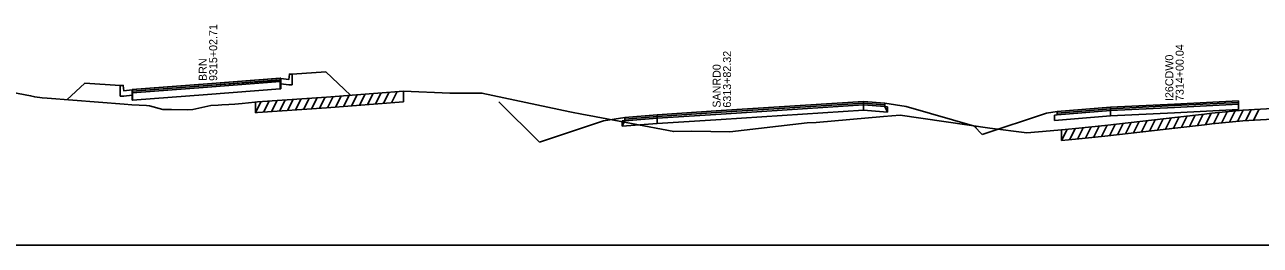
# Model space of a CAD drawing. Extents: x 1017 to 19997, y -1947 to 50737.
# Drawn here: x 12307.2 to 12538.7, y 14000 to 14041.4 of the extents above; entities that cross this region are included whole.
import ezdxf

# ---------------------------------------------------------------- set-up
doc = ezdxf.new("R2010")
doc.units = 0
for name, color, linetype in [('RD_GPK_XS_Cell', 7, 'Continuous'), ('RD_XS_Base', 7, 'Continuous'), ('RD_XS_CurbBase', 7, 'Continuous'), ('RD_XS_ExGround', 7, 'Continuous'), ('RD_XS_ExPaveRet', 7, 'Continuous'), ('RD_XS_Greenside', 7, 'Continuous'), ('RD_XS_Pave', 7, 'Continuous'), ('RD_XS_PaveOvlay', 7, 'Continuous'), ('RD_XS_TieSlope', 7, 'Continuous'), ('RD_XS_TX_Notes', 7, 'Continuous')]:
    doc.layers.add(name, color=color, linetype=linetype)

msp = doc.modelspace()

# ---------------------------------------------------------------- linework, layer by layer
at = {"layer": 'RD_GPK_XS_Cell'}
msp.add_line((12000, 14000), (12600, 14000), dxfattribs=at)
at = {"layer": 'RD_XS_Base'}
for points in [[(12327.31, 14028.89), (12341.46, 14029.95), (12355.2, 14031)], [(12355.1, 14030.69), (12355.1, 14029.36)], [(12355.2, 14031), (12355.2, 14030.68)], [(12355.2, 14030.68), (12355.2, 14029.35)], [(12327.31, 14028.57), (12327.31, 14028.89)], [(12327.31, 14027.24), (12327.31, 14028.57)], [(12355.1, 14029.36), (12341.46, 14028.3), (12327.42, 14027.24)], [(12327.42, 14027.24), (12327.42, 14028.58)], [(12355.2, 14029.35), (12355.1, 14029.36)], [(12327.42, 14027.24), (12327.31, 14027.24)], [(12425.69, 14023.85), (12437.72, 14024.62), (12464.36, 14026.35)], [(12464.36, 14026.35), (12464.36, 14025.35)], [(12468.87, 14024.99), (12468.37, 14026.03), (12464.36, 14026.35)], [(12464.36, 14026.35), (12468.37, 14026.03), (12468.87, 14025.99)], [(12468.87, 14025.99), (12468.87, 14024.99)], [(12510.65, 14025.27), (12522.66, 14025.87), (12534.66, 14026.46)], [(12534.66, 14026.46), (12534.66, 14025.46)], [(12419.18, 14022.32), (12419.68, 14023.36), (12425.69, 14023.85)], [(12419.18, 14023.32), (12419.68, 14023.36), (12425.69, 14023.85)], [(12464.36, 14025.35), (12437.72, 14023.62), (12425.69, 14022.85)], [(12425.69, 14023.85), (12425.69, 14022.85)], [(12464.36, 14025.35), (12468.87, 14024.99)], [(12500.15, 14024.43), (12500.65, 14024.47), (12510.65, 14025.27)], [(12500.15, 14023.43), (12500.15, 14024.43)], [(12510.65, 14024.27), (12500.15, 14023.43)], [(12534.66, 14025.46), (12522.66, 14024.87), (12510.65, 14024.27)], [(12510.65, 14024.27), (12510.65, 14025.27)], [(12419.18, 14022.32), (12419.18, 14023.32)], [(12425.69, 14022.85), (12419.18, 14022.32)]]:
    msp.add_lwpolyline(points, dxfattribs=at)
at = {"layer": 'RD_XS_CurbBase'}
for points in [[(12355.2, 14031.28), (12356.7, 14031.11), (12356.79, 14032.11), (12357.31, 14032.11)], [(12355.2, 14030.28), (12355.2, 14031.28)], [(12357.31, 14032.11), (12357.31, 14030.11)], [(12327.31, 14029.16), (12325.75, 14029), (12325.66, 14030), (12325.11, 14030)], [(12325.11, 14030), (12325.11, 14028)], [(12327.31, 14028.16), (12327.31, 14029.16)], [(12357.31, 14030.11), (12356.7, 14030.11), (12355.2, 14030.28)], [(12325.11, 14028), (12325.75, 14028), (12327.31, 14028.16)]]:
    msp.add_lwpolyline(points, dxfattribs=at)
at = {"layer": 'RD_XS_ExGround'}
msp.add_lwpolyline([(12303.38, 14028.98), (12308.31, 14028.06), (12309.09, 14027.83), (12310.45, 14027.65), (12311.39, 14027.57), (12325.85, 14026.45), (12327.3, 14026.36), (12330.03, 14026.19), (12330.6, 14026.15), (12333.09, 14025.47), (12333.89, 14025.45), (12334.68, 14025.46), (12337.74, 14025.43), (12338.7, 14025.47), (12342.11, 14026.2), (12343.45, 14026.28), (12344.14, 14026.35), (12345.43, 14026.42), (12346.55, 14026.5), (12347.97, 14026.62), (12350.34, 14026.86), (12350.45, 14026.86), (12350.81, 14026.88), (12363.77, 14027.79), (12378.2, 14028.93), (12386.84, 14028.55), (12392.88, 14028.54), (12409.36, 14025.04), (12411.91, 14024.55), (12412.95, 14024.35), (12428.81, 14021.34), (12432.19, 14021.41), (12439.36, 14021.28), (12453.84, 14022.95), (12455.5, 14023), (12468.1, 14024.18), (12471.25, 14024.43), (12488.04, 14021.95), (12495.01, 14021.11), (12499.37, 14021.47), (12501.48, 14021.63), (12504.11, 14021.88), (12509.62, 14022.46), (12523.27, 14024.05), (12528.3, 14024.62), (12529.68, 14024.75), (12535.48, 14025.34), (12542.07, 14025.72)], dxfattribs=at)
at = {"layer": 'RD_XS_ExPaveRet'}
for p, q in [((12368.45, 14026.16), (12369.49, 14028.24)), ((12369.95, 14026.28), (12370.99, 14028.36)), ((12371.45, 14026.4), (12372.49, 14028.48)), ((12372.95, 14026.51), (12373.99, 14028.6)), ((12374.45, 14026.63), (12375.49, 14028.72)), ((12375.95, 14026.75), (12376.99, 14028.83)), ((12378.2, 14028.93), (12378.2, 14026.93)), ((12350.45, 14024.86), (12351.48, 14026.93)), ((12350.45, 14024.86), (12350.45, 14026.86)), ((12351.95, 14024.96), (12352.99, 14027.03)), ((12353.45, 14025.07), (12354.49, 14027.14)), ((12354.95, 14025.17), (12355.99, 14027.24)), ((12356.45, 14025.28), (12357.49, 14027.35)), ((12357.95, 14025.38), (12358.99, 14027.45)), ((12359.45, 14025.49), (12360.49, 14027.56)), ((12360.95, 14025.59), (12361.99, 14027.66)), ((12362.45, 14025.7), (12363.49, 14027.77)), ((12363.77, 14025.79), (12378.2, 14026.93)), ((12363.95, 14025.8), (12364.99, 14027.88)), ((12365.45, 14025.92), (12366.49, 14028)), ((12366.95, 14026.04), (12367.99, 14028.12)), ((12350.45, 14024.86), (12350.81, 14024.88)), ((12350.81, 14024.88), (12363.77, 14025.79)), ((12517.98, 14021.43), (12519.04, 14023.56)), ((12519.48, 14021.61), (12520.54, 14023.73)), ((12520.98, 14021.78), (12522.04, 14023.91)), ((12522.48, 14021.96), (12523.54, 14024.08)), ((12523.98, 14022.13), (12525.04, 14024.25)), ((12525.48, 14022.3), (12526.54, 14024.42)), ((12526.98, 14022.47), (12528.04, 14024.59)), ((12528.48, 14022.64), (12529.53, 14024.73)), ((12529.98, 14022.78), (12531.03, 14024.88)), ((12531.48, 14022.93), (12532.53, 14025.04)), ((12532.98, 14023.08), (12534.03, 14025.19)), ((12534.48, 14023.24), (12535.53, 14025.34)), ((12535.48, 14023.34), (12542.07, 14023.72)), ((12535.98, 14023.37), (12537.01, 14025.43)), ((12537.48, 14023.45), (12538.51, 14025.51)), ((12501.48, 14019.63), (12502.53, 14021.73)), ((12501.48, 14019.63), (12501.48, 14021.63)), ((12502.98, 14019.78), (12504.03, 14021.87)), ((12504.48, 14019.92), (12505.54, 14022.03)), ((12505.98, 14020.08), (12507.04, 14022.19)), ((12507.48, 14020.23), (12508.54, 14022.35)), ((12508.98, 14020.39), (12510.04, 14022.51)), ((12509.62, 14020.46), (12523.27, 14022.05)), ((12510.48, 14020.56), (12511.54, 14022.68)), ((12511.98, 14020.73), (12513.04, 14022.86)), ((12513.48, 14020.91), (12514.54, 14023.03)), ((12514.98, 14021.08), (12516.04, 14023.21)), ((12516.48, 14021.26), (12517.54, 14023.38)), ((12523.27, 14022.05), (12528.3, 14022.62)), ((12528.3, 14022.62), (12529.68, 14022.75)), ((12529.68, 14022.75), (12535.48, 14023.34)), ((12501.48, 14019.63), (12504.11, 14019.88)), ((12504.11, 14019.88), (12509.62, 14020.46))]:
    msp.add_line(p, q, dxfattribs=at)
at = {"layer": 'RD_XS_Greenside'}
for points in [[(12357.31, 14032.11), (12363.65, 14032.52)], [(12325.11, 14030), (12318.5, 14030.4)], [(12468.37, 14026.67), (12472.39, 14026.03)], [(12472.39, 14026.03), (12485.59, 14022.22)], [(12419.68, 14023.99), (12415.67, 14023.35)], [(12498.64, 14024.79), (12486.64, 14020.79)], [(12500.65, 14025.11), (12498.64, 14024.79)], [(12415.67, 14023.35), (12403.64, 14019.34)]]:
    msp.add_lwpolyline(points, dxfattribs=at)
at = {"layer": 'RD_XS_Pave'}
for points in [[(12327.42, 14028.89), (12341.46, 14029.95), (12355.1, 14031.01)], [(12355.1, 14030.69), (12341.46, 14029.63), (12327.42, 14028.58)], [(12355.1, 14031.01), (12355.1, 14030.69)], [(12355.1, 14031.01), (12355.2, 14031)], [(12355.2, 14030.68), (12355.1, 14030.69)], [(12327.31, 14028.89), (12327.42, 14028.89)], [(12327.42, 14028.58), (12327.31, 14028.57)], [(12327.42, 14028.58), (12327.42, 14028.89)], [(12464.36, 14026.67), (12437.72, 14024.94), (12425.69, 14024.16)], [(12425.69, 14023.85), (12437.72, 14024.62), (12464.36, 14026.35)], [(12464.36, 14026.35), (12464.36, 14026.67)], [(12464.36, 14026.67), (12468.37, 14026.35)], [(12468.37, 14026.03), (12464.36, 14026.35)], [(12468.37, 14026.35), (12468.37, 14026.03)], [(12534.66, 14026.78), (12522.66, 14026.19), (12510.65, 14025.59)], [(12510.65, 14025.27), (12522.66, 14025.87), (12534.66, 14026.46)], [(12534.66, 14026.46), (12534.66, 14026.78)], [(12425.69, 14024.16), (12419.68, 14023.68)], [(12419.68, 14023.36), (12425.69, 14023.85)], [(12419.68, 14023.68), (12419.68, 14023.36)], [(12425.69, 14024.16), (12425.69, 14023.85)], [(12500.65, 14024.79), (12510.65, 14025.59)], [(12510.65, 14025.27), (12500.65, 14024.47)], [(12500.65, 14024.47), (12500.65, 14024.79)], [(12510.65, 14025.59), (12510.65, 14025.27)]]:
    msp.add_lwpolyline(points, dxfattribs=at)
at = {"layer": 'RD_XS_PaveOvlay'}
for points in [[(12327.31, 14029.21), (12341.46, 14030.27), (12355.2, 14031.32)], [(12327.42, 14029.21), (12341.46, 14030.27), (12355.1, 14031.32)], [(12355.1, 14031.32), (12355.1, 14031.01)], [(12355.1, 14031.32), (12355.2, 14031.32)], [(12355.2, 14031.32), (12355.2, 14031)], [(12355.2, 14031.32), (12355.2, 14031.28), (12355.2, 14031)], [(12327.31, 14028.89), (12327.31, 14029.21)], [(12327.31, 14028.89), (12327.31, 14029.16), (12327.31, 14029.21)], [(12327.31, 14029.21), (12327.42, 14029.21)], [(12327.42, 14028.89), (12327.42, 14029.21)], [(12425.69, 14024.48), (12437.72, 14025.26), (12464.36, 14026.98)], [(12464.36, 14026.67), (12437.72, 14024.94), (12425.69, 14024.16)], [(12464.36, 14026.98), (12464.36, 14026.67)], [(12464.36, 14026.98), (12468.37, 14026.67)], [(12468.37, 14026.35), (12464.36, 14026.67)], [(12468.37, 14026.67), (12468.37, 14026.35)], [(12510.65, 14025.91), (12500.65, 14025.11)], [(12510.65, 14025.91), (12522.66, 14026.5), (12534.66, 14027.1)], [(12534.66, 14026.78), (12522.66, 14026.19), (12510.65, 14025.59)], [(12510.65, 14025.59), (12510.65, 14025.91)], [(12534.66, 14027.1), (12534.66, 14026.78)], [(12425.69, 14024.48), (12419.68, 14023.99)], [(12419.68, 14023.68), (12425.69, 14024.16)], [(12419.68, 14023.99), (12419.68, 14023.68)], [(12425.69, 14024.16), (12425.69, 14024.48)], [(12500.65, 14024.79), (12510.65, 14025.59)], [(12500.65, 14025.11), (12500.65, 14024.79)]]:
    msp.add_lwpolyline(points, dxfattribs=at)
at = {"layer": 'RD_XS_TieSlope'}
for points in [[(12363.65, 14032.52), (12368.25, 14028.17)], [(12318.5, 14030.4), (12315.08, 14027.29)], [(12403.64, 14019.34), (12396.05, 14026.9)], [(12486.64, 14020.79), (12485.09, 14022.34)]]:
    msp.add_lwpolyline(points, dxfattribs=at)

# ---------------------------------------------------------------- texts
at = {"layer": 'RD_XS_TX_Notes'}
for s, p in [(' 9315+02.71', (12343.27, 14030.26)), (' 7314+00.04', (12524.38, 14026.5)), (' 6313+82.32', (12439.56, 14025.26)), (' I26CDW0', (12522.43, 14026.5)), (' BRN', (12341.31, 14030.26)), (' SANRD0', (12437.61, 14025.26))]:
    msp.add_text(s, height=1.5, rotation=90, dxfattribs=at).set_placement(p)

doc.saveas('drawing.dxf')
